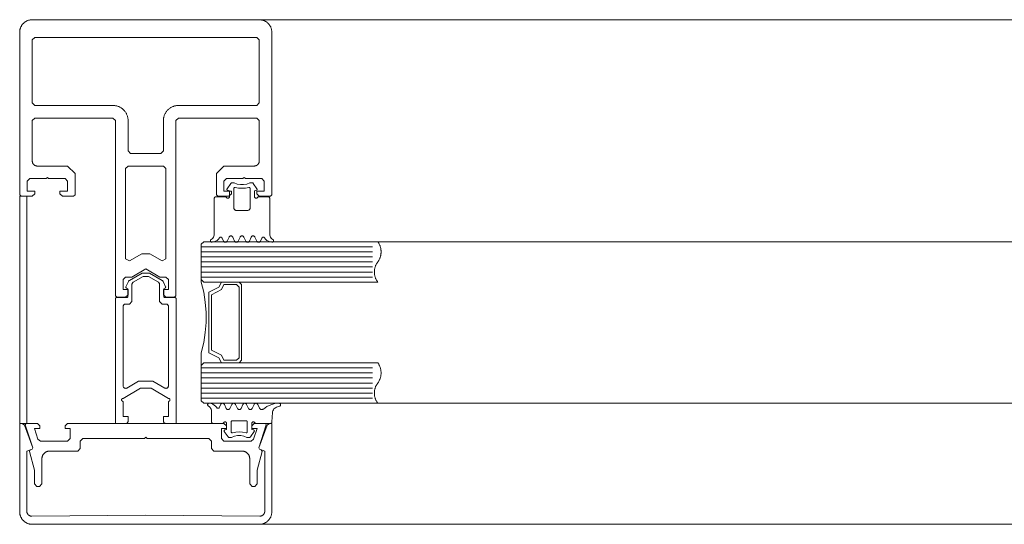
# Model space of a CAD drawing. Header units: millimetres. Extents: x -13532 to 2392, y -5241 to 5322.
# Tile 343 of 401: x -2452 to -2433, y -2001 to -1991. Entities that reach past the tile are written whole.
import ezdxf

# ---------------------------------------------------------------- set-up
doc = ezdxf.new("R2010")
doc.units = ezdxf.units.MM
doc.layers.get('0').update_dxf_attribs({"lineweight": 9, "true_color": 0x939393})
doc.layers.add('drzwi - AGP1', color=7, linetype='Continuous', lineweight=13, true_color=0x7f7f7f)
doc.layers.add('uwagi', color=7, linetype='Continuous', lineweight=50, true_color=0xf82f6b, plot=False)

# ---------------------------------------------------------------- blocks, each defined once
blk = doc.blocks.new('A$C6D25113C')
for p, q in [((1.686299, 6.757207), (1.611397, 6.650213)), ((2.20417, 6.650213), (2.129219, 6.757207)), ((1.513252, 5.673681), (1.541524, 5.613097)), ((1.614034, 5.613097), (1.651534, 5.693505)), ((1.724043, 5.693505), (1.761543, 5.613097)), ((1.834004, 5.613097), (1.871504, 5.693505)), ((1.944014, 5.693505), (1.981514, 5.613097)), ((2.054024, 5.613097), (2.091524, 5.693505)), ((2.164034, 5.693505), (2.201534, 5.613097)), ((2.274043, 5.613097), (2.302266, 5.673681)), ((1.098792, 5.500001), (4.498792, 5.500001)), ((1.098792, 5.400001), (4.498792, 5.400001)), ((1.098792, 5.300001), (4.498792, 5.300001)), ((1.098792, 5.200001), (4.498792, 5.200001)), ((1.098792, 5.100001), (4.498792, 5.100001)), ((1.098792, 5.000001), (4.498792, 5.000001)), ((1.098792, 4.900001), (4.498792, 4.900001)), ((0.599855, 4.470571), (0.599855, 1.995649)), ((1.098792, 3.100001), (4.498792, 3.100001)), ((1.098792, 3.000001), (4.498792, 3.000001)), ((1.098792, 2.900001), (4.498792, 2.900001)), ((1.098792, 2.800001), (4.498792, 2.800001)), ((1.098792, 2.700001), (4.498792, 2.700001)), ((1.098792, 2.600001), (4.498792, 2.600001)), ((1.098792, 2.500001), (4.498792, 2.500001)), ((1.458376, 2.31632), (1.486647, 2.376909)), ((1.559157, 2.376909), (1.596657, 2.296495)), ((1.669167, 2.296495), (1.706618, 2.376909)), ((1.779128, 2.376909), (1.816628, 2.296495)), ((1.889137, 2.296495), (1.926637, 2.376909)), ((1.999147, 2.376909), (2.036647, 2.296495)), ((2.109157, 2.296495), (2.146657, 2.376909)), ((2.512526, 2.212816), (2.502858, 2.028435)), ((2.506764, 2.233617), (2.506764, 2.233617)), ((2.653151, 2.341814), (2.591286, 2.319304)), ((1.697194, 2.04312), (1.697194, 2.04312)), ((2.101979, 1.995494), (2.101979, 1.995494)), ((2.506764, 2.138372), (2.506764, 2.138372)), ((-2.103187, 1.900243), (-2.103187, 1.900243)), ((1.554274, 1.852617), (1.554274, 1.852617)), ((1.631423, 1.732793), (1.55652, 1.839788)), ((2.149294, 1.839788), (2.074343, 1.732793)), ((2.101979, 1.900243), (2.101979, 1.900243))]:
    blk.add_line(p, q)
for points in [[(-0.400604, 4.9), (-0.277399, 4.9), (-0.000604, 5.059808), (0.276191, 4.9), (0.399396, 4.9), (0.449396, 4.85), (0.449396, 4.65), (0.349396, 4.65), (0.349396, 4.55), (0.399396, 4.5), (0.569396, 4.5), (0.599396, 4.53), (0.599396, 8.0002), (0.649396, 8.0502), (2.2, 8.0502), (2.25, 8.0002), (2.25, 7.2002), (2.249905, 7.195838), (2.249619, 7.191485), (2.249144, 7.187147), (2.248481, 7.182835), (2.24763, 7.178556), (2.246593, 7.174318), (2.245372, 7.17013), (2.243969, 7.165998), (2.242388, 7.161932), (2.240631, 7.157938), (2.238701, 7.154025), (2.236603, 7.1502), (2.234339, 7.14647), (2.231915, 7.142842), (2.229335, 7.139324), (2.226604, 7.135921), (2.223728, 7.132641), (2.220711, 7.129489), (2.217559, 7.126472), (2.214279, 7.123596), (2.210876, 7.120865), (2.207358, 7.118285), (2.20373, 7.115861), (2.2, 7.113598), (2.196175, 7.111499), (2.192262, 7.109569), (2.188268, 7.107812), (2.184202, 7.106231), (2.180071, 7.104828), (2.175882, 7.103608), (2.171644, 7.10257), (2.167365, 7.101719), (2.163053, 7.101056), (2.158716, 7.100581), (2.154362, 7.100295), (2.15, 7.1002), (1.55, 7.1002), (1.4, 6.9502), (1.4, 6.5302), (1.43, 6.5002), (1.65, 6.5002), (1.7, 6.5502), (1.7, 6.6002), (1.55, 6.6002), (1.55, 6.8002), (1.6, 6.8502), (1.925, 6.8502), (1.95, 6.8752), (1.975, 6.8502), (2.3, 6.8502), (2.35, 6.8002), (2.35, 6.6002), (2.2, 6.6002), (2.2, 6.5502), (2.25, 6.5002), (2.47, 6.5002), (2.5, 6.5302), (2.5, 9.75), (2.499762, 9.760905), (2.499049, 9.771789), (2.497861, 9.782632), (2.496202, 9.793412), (2.494074, 9.80411), (2.491481, 9.814705), (2.488429, 9.825177), (2.484923, 9.835505), (2.48097, 9.845671), (2.476577, 9.855655), (2.471753, 9.865437), (2.466506, 9.875), (2.460848, 9.884325), (2.454788, 9.893394), (2.448338, 9.90219), (2.441511, 9.910697), (2.434319, 9.918898), (2.426777, 9.926777), (2.418898, 9.934319), (2.410697, 9.941511), (2.40219, 9.948338), (2.393394, 9.954788), (2.384325, 9.960848), (2.375, 9.966506), (2.365437, 9.971753), (2.355655, 9.976577), (2.345671, 9.98097), (2.335505, 9.984923), (2.325176, 9.988429), (2.314705, 9.991482), (2.30411, 9.994074), (2.293412, 9.996202), (2.282632, 9.997861), (2.271789, 9.999049), (2.260905, 9.999762), (2.25, 10), (-2.25, 10), (-2.260905, 9.999762), (-2.271789, 9.999049), (-2.282632, 9.997861), (-2.293412, 9.996202), (-2.30411, 9.994074), (-2.314705, 9.991482), (-2.325176, 9.988429), (-2.335505, 9.984923), (-2.345671, 9.98097), (-2.355655, 9.976577), (-2.365437, 9.971753), (-2.375, 9.966506), (-2.384325, 9.960848), (-2.393394, 9.954788), (-2.40219, 9.948338), (-2.410697, 9.941511), (-2.418898, 9.934319), (-2.426777, 9.926777), (-2.434319, 9.918898), (-2.441511, 9.910697), (-2.448338, 9.90219), (-2.454788, 9.893394), (-2.460848, 9.884325), (-2.466506, 9.875), (-2.471753, 9.865437), (-2.476577, 9.855655), (-2.48097, 9.845671), (-2.484923, 9.835505), (-2.488429, 9.825177), (-2.491481, 9.814705), (-2.494074, 9.80411), (-2.496202, 9.793412), (-2.497861, 9.782632), (-2.499049, 9.771789), (-2.499762, 9.760905), (-2.5, 9.75), (-2.5, 6.5302), (-2.47, 6.5002), (-2.25, 6.5002), (-2.2, 6.5502), (-2.2, 6.6002), (-2.350604, 6.6002), (-2.350604, 6.8002), (-2.300604, 6.8502), (-1.975604, 6.8502), (-1.950604, 6.8752), (-1.925604, 6.8502), (-1.600604, 6.8502), (-1.550604, 6.8002), (-1.550604, 6.6002), (-1.700604, 6.6002), (-1.700604, 6.5502), (-1.650604, 6.5002), (-1.430604, 6.5002), (-1.400604, 6.5302), (-1.400604, 6.9502), (-1.550604, 7.1002), (-2.150604, 7.1002), (-2.154966, 7.100295), (-2.15932, 7.100581), (-2.163657, 7.101056), (-2.167969, 7.101719), (-2.172248, 7.10257), (-2.176486, 7.103608), (-2.180675, 7.104828), (-2.184806, 7.106231), (-2.188873, 7.107812), (-2.192866, 7.109569), (-2.196779, 7.111499), (-2.200604, 7.113598), (-2.204334, 7.115861), (-2.207962, 7.118285), (-2.211481, 7.120865), (-2.214883, 7.123596), (-2.218163, 7.126472), (-2.221315, 7.129489), (-2.224332, 7.132641), (-2.227209, 7.135921), (-2.22994, 7.139324), (-2.23252, 7.142842), (-2.234944, 7.14647), (-2.237207, 7.1502), (-2.239305, 7.154025), (-2.241235, 7.157938), (-2.242992, 7.161932), (-2.244574, 7.165998), (-2.245976, 7.17013), (-2.247197, 7.174318), (-2.248234, 7.178556), (-2.249085, 7.182835), (-2.249749, 7.187147), (-2.250224, 7.191485), (-2.250509, 7.195838), (-2.250604, 7.2002), (-2.250604, 8.0002), (-2.200604, 8.0502), (-0.650604, 8.0502), (-0.600604, 8.0002), (-0.600604, 4.53), (-0.570604, 4.5), (-0.400604, 4.5), (-0.350604, 4.55), (-0.350604, 4.65), (-0.450604, 4.65), (-0.450604, 4.85), (-0.400604, 4.9)], [(0.349396, 7.4002), (0.349396, 8.0002), (0.349681, 8.013286), (0.350537, 8.026347), (0.351962, 8.039358), (0.353953, 8.052295), (0.356507, 8.065132), (0.359618, 8.077846), (0.363281, 8.090412), (0.367488, 8.102806), (0.372232, 8.115005), (0.377503, 8.126986), (0.383292, 8.138725), (0.389588, 8.1502), (0.396378, 8.16139), (0.40365, 8.172273), (0.41139, 8.182829), (0.419582, 8.193036), (0.428212, 8.202877), (0.437264, 8.212332), (0.446719, 8.221383), (0.456559, 8.230013), (0.466767, 8.238206), (0.477323, 8.245946), (0.488206, 8.253218), (0.499396, 8.260008), (0.510871, 8.266303), (0.52261, 8.272092), (0.534591, 8.277364), (0.54679, 8.282108), (0.559184, 8.286315), (0.57175, 8.289978), (0.584464, 8.293089), (0.597301, 8.295642), (0.610238, 8.297634), (0.623249, 8.299059), (0.63631, 8.299915), (0.649396, 8.3002), (2.199396, 8.3002), (2.249396, 8.3502), (2.249396, 9.6), (2.199396, 9.65), (-2.200604, 9.65), (-2.250604, 9.6), (-2.250604, 8.3502), (-2.200604, 8.3002), (-0.650604, 8.3002), (-0.637519, 8.299915), (-0.624458, 8.299059), (-0.611447, 8.297634), (-0.59851, 8.295642), (-0.585673, 8.293089), (-0.572959, 8.289978), (-0.560393, 8.286315), (-0.547998, 8.282108), (-0.535799, 8.277364), (-0.523819, 8.272092), (-0.51208, 8.266303), (-0.500604, 8.260008), (-0.489415, 8.253218), (-0.478531, 8.245946), (-0.467976, 8.238206), (-0.457768, 8.230013), (-0.447927, 8.221383), (-0.438472, 8.212332), (-0.429421, 8.202877), (-0.420791, 8.193036), (-0.412598, 8.182829), (-0.404859, 8.172273), (-0.397587, 8.16139), (-0.390797, 8.1502), (-0.384501, 8.138725), (-0.378712, 8.126986), (-0.373441, 8.115005), (-0.368697, 8.102806), (-0.364489, 8.090412), (-0.360827, 8.077846), (-0.357716, 8.065132), (-0.355162, 8.052295), (-0.353171, 8.039358), (-0.351746, 8.026347), (-0.35089, 8.013286), (-0.350604, 8.0002), (-0.350604, 7.4002), (-0.300604, 7.3502), (0.299396, 7.3502), (0.349396, 7.4002)], [(-0.325604, 5.218579), (-0.080989, 5.359808), (0.07978, 5.359808), (0.324396, 5.218579), (0.399396, 5.26188), (0.399396, 7.0502), (0.349396, 7.1002), (-0.350604, 7.1002), (-0.400604, 7.0502), (-0.400604, 5.26188), (-0.325604, 5.218579)], [(-2.5, 6.5002), (-2.359611, 6.5002), (-2.359611, 2), (-2.5, 2)], [(1.148792, 4.800001), (4.598792, 4.800001), (4.591814, 4.80966), (4.585185, 4.819563), (4.578915, 4.829696), (4.573011, 4.840046), (4.567481, 4.850601), (4.562331, 4.861347), (4.557569, 4.87227), (4.5532, 4.883356), (4.549231, 4.894592), (4.545665, 4.905962), (4.542508, 4.917452), (4.539764, 4.929048), (4.537436, 4.940734), (4.535528, 4.952497), (4.53404, 4.96432), (4.532977, 4.976188), (4.532338, 4.988087), (4.532125, 5.000001), (4.532338, 5.011915), (4.532977, 5.023814), (4.53404, 5.035683), (4.535528, 5.047506), (4.537436, 5.059268), (4.539764, 5.070954), (4.542508, 5.08255), (4.545665, 5.09404), (4.549231, 5.10541), (4.5532, 5.116646), (4.557569, 5.127732), (4.562331, 5.138655), (4.567481, 5.149401), (4.573011, 5.159956), (4.578915, 5.170307), (4.585185, 5.18044), (4.591814, 5.190342), (4.598792, 5.200001), (4.60577, 5.20966), (4.612398, 5.219563), (4.618669, 5.229696), (4.624573, 5.240046), (4.630103, 5.250601), (4.635252, 5.261347), (4.640015, 5.27227), (4.644383, 5.283356), (4.648353, 5.294592), (4.651918, 5.305962), (4.655075, 5.317452), (4.657819, 5.329048), (4.660147, 5.340734), (4.662056, 5.352497), (4.663543, 5.36432), (4.664607, 5.376188), (4.665245, 5.388087), (4.665458, 5.400001), (4.665245, 5.411915), (4.664607, 5.423814), (4.663543, 5.435683), (4.662056, 5.447506), (4.660147, 5.459268), (4.657819, 5.470954), (4.655075, 5.48255), (4.651918, 5.49404), (4.648353, 5.50541), (4.644383, 5.516646), (4.640015, 5.527732), (4.635252, 5.538655), (4.630103, 5.549401), (4.624573, 5.559956), (4.618669, 5.570307), (4.612398, 5.58044), (4.60577, 5.590342), (4.598792, 5.600001), (1.148792, 5.600001), (1.098792, 5.550001), (1.098792, 4.850001), (1.148792, 4.800001)], [(-0.575084, 4.49564), (-0.375133, 4.49564), (-0.37185, 4.495938), (-0.368866, 4.496535), (-0.365881, 4.497729), (-0.363196, 4.49952), (-0.360808, 4.501609), (-0.358719, 4.503996), (-0.357227, 4.506682), (-0.356033, 4.509368), (-0.355138, 4.512651), (-0.355138, 4.515635), (-0.355138, 4.665748), (-0.384981, 4.68246), (-0.387667, 4.684549), (-0.390055, 4.686638), (-0.391845, 4.689324), (-0.393337, 4.692309), (-0.394531, 4.695591), (-0.39483, 4.698874), (-0.39483, 4.702157), (-0.394233, 4.70544), (-0.393039, 4.708424), (-0.345289, 4.811086), (-0.34141, 4.817651), (-0.336933, 4.82362), (-0.331263, 4.828992), (-0.324996, 4.83317), (-0.070729, 4.98), (0.070729, 4.98), (0.324996, 4.83317), (0.331263, 4.828992), (0.336933, 4.82362), (0.34141, 4.817651), (0.345289, 4.811086), (0.393039, 4.708424), (0.394233, 4.70544), (0.39483, 4.702157), (0.39483, 4.698874), (0.394531, 4.695591), (0.393337, 4.692309), (0.391845, 4.689324), (0.390055, 4.686638), (0.387667, 4.684549), (0.384981, 4.68246), (0.355138, 4.665748), (0.355138, 4.515635), (0.355138, 4.512651), (0.356033, 4.509368), (0.357227, 4.506682), (0.358719, 4.503996), (0.360808, 4.501609), (0.363196, 4.49952), (0.365881, 4.497729), (0.368866, 4.496535), (0.37185, 4.495938), (0.375133, 4.49564), (0.575084, 4.49564), (0.578964, 4.495341), (0.582844, 4.494446), (0.586425, 4.492954), (0.589708, 4.490865), (0.592692, 4.488179), (0.59508, 4.485195), (0.597169, 4.481912), (0.598661, 4.478331), (0.599556, 4.474451), (0.599855, 4.470571), (0.599855, 1.995649), (0.399903, 1.995649), (0.392144, 1.996246), (0.384683, 1.998037), (0.377222, 2.001021), (0.370656, 2.005199), (0.364688, 2.010272), (0.359614, 2.016241), (0.355436, 2.022807), (0.352452, 2.030268), (0.350661, 2.037728), (0.350064, 2.045786), (0.350064, 2.135615), (0.45004, 2.135615), (0.45004, 2.435841), (0.454815, 2.436139), (0.459292, 2.437333), (0.463768, 2.439124), (0.467648, 2.441511), (0.471229, 2.444794), (0.474213, 2.448375), (0.476601, 2.452255), (0.478391, 2.456731), (0.479585, 2.461208), (0.479884, 2.465983), (0.479585, 2.470459), (0.478391, 2.475234), (0.476601, 2.479412), (0.474213, 2.48359), (0.471229, 2.487172), (0.467648, 2.490156), (0.463768, 2.492544), (0.459292, 2.494334), (0.454815, 2.495528), (0.45004, 2.495826), (0.103855, 2.695778), (-0.103855, 2.695778), (-0.45004, 2.495826), (-0.454815, 2.495528), (-0.459292, 2.494334), (-0.463768, 2.492544), (-0.467648, 2.490156), (-0.471229, 2.487172), (-0.474213, 2.48359), (-0.476601, 2.479412), (-0.478391, 2.475234), (-0.479585, 2.470459), (-0.479884, 2.465983), (-0.479585, 2.461208), (-0.478391, 2.456731), (-0.476601, 2.452255), (-0.474213, 2.448375), (-0.471229, 2.444794), (-0.467648, 2.441511), (-0.463768, 2.439124), (-0.459292, 2.437333), (-0.454815, 2.436139), (-0.45004, 2.435841), (-0.45004, 2.135615), (-0.350064, 2.135615), (-0.350064, 2.045786), (-0.350661, 2.037728), (-0.352452, 2.030268), (-0.355436, 2.022807), (-0.359614, 2.016241), (-0.364688, 2.010272), (-0.370656, 2.005199), (-0.377222, 2.001021), (-0.384683, 1.998037), (-0.392144, 1.996246), (-0.399903, 1.995649), (-0.599855, 1.995649), (-0.599855, 4.470571), (-0.599556, 4.474451), (-0.598661, 4.478331), (-0.597169, 4.481912), (-0.59508, 4.485195), (-0.592692, 4.488179), (-0.589708, 4.490865), (-0.586425, 4.492954), (-0.582844, 4.494446), (-0.578964, 4.495341), (-0.575084, 4.49564)], [(-0.399903, 4.365522), (-0.324996, 4.365522), (-0.274859, 4.415659), (-0.274859, 4.752294), (-0.27456, 4.759755), (-0.27277, 4.767216), (-0.270084, 4.77408), (-0.266204, 4.780645), (-0.261728, 4.786316), (-0.256057, 4.791389), (-0.250089, 4.795567), (-0.051928, 4.909868), (0.051928, 4.909868), (0.250089, 4.795567), (0.256057, 4.791389), (0.261728, 4.786316), (0.266204, 4.780645), (0.270084, 4.77408), (0.27277, 4.767216), (0.27456, 4.759755), (0.274859, 4.752294), (0.274859, 4.415659), (0.324996, 4.365522), (0.399903, 4.365522), (0.407961, 4.364925), (0.415422, 4.363135), (0.422584, 4.36015), (0.429448, 4.355972), (0.435417, 4.350899), (0.44049, 4.34493), (0.444668, 4.338365), (0.447653, 4.331202), (0.449443, 4.323443), (0.45004, 4.315684), (0.45004, 2.744124), (0.449443, 2.736067), (0.447354, 2.728307), (0.44437, 2.720846), (0.439893, 2.713982), (0.434522, 2.708014), (0.428254, 2.70294), (0.42139, 2.699061), (0.413929, 2.696076), (0.40617, 2.694584), (0.398112, 2.694286), (0.390055, 2.695181), (0.382295, 2.69727), (0.375133, 2.700851), (0.141458, 2.835744), (-0.141458, 2.835744), (-0.375133, 2.700851), (-0.382295, 2.69727), (-0.390055, 2.695181), (-0.398112, 2.694286), (-0.40617, 2.694584), (-0.413929, 2.696076), (-0.42139, 2.699061), (-0.428254, 2.70294), (-0.434522, 2.708014), (-0.439893, 2.713982), (-0.44437, 2.720846), (-0.447354, 2.728307), (-0.449443, 2.736067), (-0.45004, 2.744124), (-0.45004, 4.315684), (-0.449443, 4.323443), (-0.447653, 4.331202), (-0.444668, 4.338365), (-0.44049, 4.34493), (-0.435417, 4.350899), (-0.429448, 4.355972), (-0.422584, 4.36015), (-0.415422, 4.363135), (-0.407961, 4.364925), (-0.399903, 4.365522)], [(1.850792, 3.200001), (1.900792, 3.250001), (1.900792, 4.750001), (1.850792, 4.800001), (1.500792, 4.800001), (1.450792, 4.700001), (1.250792, 4.600001), (1.250792, 3.400001), (1.450792, 3.300001), (1.500792, 3.200001), (1.850792, 3.200001)], [(1.800792, 3.250001), (1.850792, 3.300001), (1.850792, 4.700001), (1.800792, 4.750001), (1.550792, 4.750001), (1.500792, 4.650001), (1.300792, 4.550001), (1.300792, 3.450001), (1.500792, 3.350001), (1.550792, 3.250001), (1.800792, 3.250001)], [(1.148792, 2.400001), (4.598792, 2.400001), (4.591814, 2.40966), (4.585185, 2.419563), (4.578915, 2.429696), (4.573011, 2.440046), (4.567481, 2.450601), (4.562331, 2.461347), (4.557569, 2.47227), (4.5532, 2.483356), (4.549231, 2.494592), (4.545665, 2.505962), (4.542508, 2.517452), (4.539764, 2.529048), (4.537436, 2.540734), (4.535528, 2.552497), (4.53404, 2.56432), (4.532977, 2.576188), (4.532338, 2.588087), (4.532125, 2.600001), (4.532338, 2.611915), (4.532977, 2.623814), (4.53404, 2.635683), (4.535528, 2.647506), (4.537436, 2.659268), (4.539764, 2.670954), (4.542508, 2.68255), (4.545665, 2.69404), (4.549231, 2.70541), (4.5532, 2.716646), (4.557569, 2.727732), (4.562331, 2.738655), (4.567481, 2.749401), (4.573011, 2.759956), (4.578915, 2.770307), (4.585185, 2.78044), (4.591814, 2.790342), (4.598792, 2.800001), (4.60577, 2.80966), (4.612398, 2.819563), (4.618669, 2.829696), (4.624573, 2.840046), (4.630103, 2.850601), (4.635252, 2.861347), (4.640015, 2.87227), (4.644383, 2.883356), (4.648353, 2.894592), (4.651918, 2.905962), (4.655075, 2.917452), (4.657819, 2.929048), (4.660147, 2.940734), (4.662056, 2.952497), (4.663543, 2.96432), (4.664607, 2.976188), (4.665245, 2.988087), (4.665458, 3.000001), (4.665245, 3.011915), (4.664607, 3.023814), (4.663543, 3.035683), (4.662056, 3.047506), (4.660147, 3.059268), (4.657819, 3.070954), (4.655075, 3.08255), (4.651918, 3.09404), (4.648353, 3.10541), (4.644383, 3.116646), (4.640015, 3.127732), (4.635252, 3.138655), (4.630103, 3.149401), (4.624573, 3.159956), (4.618669, 3.170307), (4.612398, 3.18044), (4.60577, 3.190342), (4.598792, 3.200001), (1.148792, 3.200001), (1.098792, 3.150001), (1.098792, 2.450001), (1.148792, 2.400001)], [(-2.25316, 1.491206), (-2.359611, 1.452461), (-2.359611, 0.260951), (-2.359515, 0.256563), (-2.359226, 0.252183), (-2.358745, 0.247821), (-2.358074, 0.243483), (-2.357212, 0.239179), (-2.356163, 0.234917), (-2.354927, 0.230705), (-2.353508, 0.226552), (-2.351908, 0.222464), (-2.35013, 0.218451), (-2.348178, 0.21452), (-2.346055, 0.210678), (-2.343766, 0.206933), (-2.341314, 0.203292), (-2.338705, 0.199763), (-2.335944, 0.196351), (-2.333036, 0.193063), (-2.329986, 0.189907), (-2.3268, 0.186887), (-2.323486, 0.18401), (-2.320048, 0.181281), (-2.316493, 0.178705), (-2.312829, 0.176289), (-2.309063, 0.174035), (-2.305201, 0.171948), (-2.301252, 0.170034), (-2.297222, 0.168294), (-2.293119, 0.166733), (-2.288953, 0.165353), (-2.284729, 0.164158), (-2.280458, 0.163149), (-2.276146, 0.162328), (-2.271802, 0.161697), (-2.267435, 0.161258), (-2.263052, 0.161011), (-2.258663, 0.160956), (0, 0.182364), (2.258663, 0.160956), (2.263052, 0.161011), (2.267435, 0.161258), (2.271802, 0.161697), (2.276146, 0.162328), (2.280457, 0.163149), (2.284729, 0.164158), (2.288953, 0.165353), (2.293119, 0.166733), (2.297222, 0.168294), (2.301251, 0.170034), (2.305201, 0.171948), (2.309063, 0.174035), (2.312829, 0.176289), (2.316493, 0.178705), (2.320048, 0.181281), (2.323486, 0.18401), (2.3268, 0.186887), (2.329986, 0.189907), (2.333036, 0.193063), (2.335944, 0.196351), (2.338705, 0.199763), (2.341314, 0.203292), (2.343766, 0.206933), (2.346055, 0.210678), (2.348178, 0.21452), (2.35013, 0.218451), (2.351908, 0.222464), (2.353508, 0.226552), (2.354927, 0.230705), (2.356163, 0.234917), (2.357212, 0.239179), (2.358073, 0.243483), (2.358745, 0.247821), (2.359226, 0.252183), (2.359515, 0.256563), (2.359611, 0.260952), (2.359611, 1.452461), (2.25316, 1.491206), (2.241206, 1.516841), (2.405088, 1.967101), (2.452072, 2), (2.5, 2), (2.5, 0.25), (2.499762, 0.239095), (2.499049, 0.228211), (2.497861, 0.217369), (2.496202, 0.206588), (2.494074, 0.19589), (2.491481, 0.185295), (2.488429, 0.174824), (2.484923, 0.164495), (2.48097, 0.154329), (2.476577, 0.144346), (2.471753, 0.134563), (2.466506, 0.125), (2.460848, 0.115675), (2.454788, 0.106606), (2.448338, 0.09781), (2.441511, 0.089303), (2.434319, 0.081103), (2.426777, 0.073223), (2.418898, 0.065681), (2.410697, 0.058489), (2.40219, 0.051662), (2.393394, 0.045212), (2.384325, 0.039152), (2.375, 0.033494), (2.365437, 0.028247), (2.355655, 0.023423), (2.345671, 0.01903), (2.335505, 0.015077), (2.325176, 0.011571), (2.314705, 0.008519), (2.30411, 0.005926), (2.293412, 0.003798), (2.282632, 0.002139), (2.271789, 0.000951), (2.260905, 0.000238), (2.25, 0), (-2.25, 0), (-2.260905, 0.000238), (-2.271789, 0.000951), (-2.282632, 0.002139), (-2.293412, 0.003798), (-2.30411, 0.005926), (-2.314705, 0.008519), (-2.325176, 0.011571), (-2.335505, 0.015077), (-2.345671, 0.01903), (-2.355655, 0.023423), (-2.365437, 0.028247), (-2.375, 0.033494), (-2.384325, 0.039152), (-2.393394, 0.045212), (-2.40219, 0.051662), (-2.410697, 0.058489), (-2.418898, 0.065681), (-2.426777, 0.073223), (-2.434319, 0.081103), (-2.441511, 0.089303), (-2.448338, 0.09781), (-2.454788, 0.106606), (-2.460848, 0.115675), (-2.466506, 0.125), (-2.471753, 0.134563), (-2.476577, 0.144346), (-2.48097, 0.154329), (-2.484923, 0.164495), (-2.488429, 0.174824), (-2.491481, 0.185295), (-2.494074, 0.19589), (-2.496202, 0.206588), (-2.497861, 0.217369), (-2.499049, 0.228211), (-2.499762, 0.239095), (-2.5, 0.25), (-2.5, 2), (-2.452072, 2), (-2.405088, 1.967101), (-2.241206, 1.51684), (-2.25316, 1.491206)], [(-2.308007, 1.441798), (-2.209029, 1.072408), (-2.209029, 0.8), (-2.159029, 0.75), (-2.109029, 0.75), (-2.059029, 0.8), (-2.059029, 1.3), (-2.058886, 1.306543), (-2.058458, 1.313073), (-2.057746, 1.319579), (-2.05675, 1.326047), (-2.055474, 1.332466), (-2.053918, 1.338823), (-2.052087, 1.345106), (-2.049983, 1.351303), (-2.047611, 1.357403), (-2.044975, 1.363393), (-2.042081, 1.369262), (-2.038933, 1.375), (-2.035538, 1.380595), (-2.031902, 1.386037), (-2.028032, 1.391314), (-2.023936, 1.396418), (-2.019621, 1.401339), (-2.015095, 1.406066), (-2.010368, 1.410592), (-2.005447, 1.414907), (-2.000343, 1.419003), (-1.995066, 1.422873), (-1.989624, 1.426509), (-1.984029, 1.429904), (-1.978291, 1.433052), (-1.972422, 1.435946), (-1.966432, 1.438582), (-1.960332, 1.440954), (-1.954135, 1.443058), (-1.947852, 1.444889), (-1.941495, 1.446445), (-1.935076, 1.447721), (-1.928608, 1.448717), (-1.922102, 1.449429), (-1.915572, 1.449857), (-1.909029, 1.45), (-1.349029, 1.45), (-1.299029, 1.5), (-1.299029, 1.65), (-1.249029, 1.7), (-0.024029, 1.7), (0.000971, 1.725), (0.025971, 1.7), (1.250971, 1.7), (1.300971, 1.65), (1.300971, 1.5), (1.350971, 1.45), (1.910971, 1.45), (1.917514, 1.449857), (1.924044, 1.449429), (1.93055, 1.448717), (1.937018, 1.447721), (1.943437, 1.446445), (1.949794, 1.444889), (1.956077, 1.443058), (1.962274, 1.440954), (1.968373, 1.438582), (1.974364, 1.435946), (1.980233, 1.433052), (1.985971, 1.429904), (1.991566, 1.426509), (1.997007, 1.422873), (2.002285, 1.419003), (2.007389, 1.414907), (2.012309, 1.410592), (2.017037, 1.406066), (2.021563, 1.401339), (2.025878, 1.396418), (2.029974, 1.391314), (2.033844, 1.386037), (2.03748, 1.380595), (2.040875, 1.375), (2.044023, 1.369262), (2.046917, 1.363393), (2.049553, 1.357403), (2.051925, 1.351303), (2.054028, 1.345106), (2.05586, 1.338823), (2.057415, 1.332466), (2.058692, 1.326047), (2.059688, 1.319579), (2.0604, 1.313073), (2.060828, 1.306543), (2.060971, 1.3), (2.060971, 0.8), (2.110971, 0.75), (2.160971, 0.75), (2.210971, 0.8), (2.210971, 1.072408), (2.309949, 1.441798), (2.291197, 1.477766), (2.254153, 1.491198), (2.241942, 1.516156), (2.39, 1.973844), (2.370971, 2), (2.150971, 2), (2.100971, 1.95), (2.100971, 1.900499), (2.20862, 1.900499), (2.138782, 1.684611), (2.091209, 1.65), (1.550971, 1.65), (1.500971, 1.7), (1.500971, 1.900499), (1.600971, 1.900499), (1.600971, 1.95), (1.550971, 2), (-1.549029, 2), (-1.599029, 1.95), (-1.599029, 1.900499), (-1.499029, 1.900499), (-1.499029, 1.7), (-1.549029, 1.65), (-2.089268, 1.65), (-2.13684, 1.684611), (-2.206678, 1.900499), (-2.099029, 1.900499), (-2.099029, 1.95), (-2.149029, 2), (-2.369029, 2), (-2.388058, 1.973844), (-2.24, 1.516156), (-2.252212, 1.491198), (-2.289255, 1.477766), (-2.308007, 1.441798)]]:
    blk.add_lwpolyline(points, close=True)
for points in [[(1.611399, 6.650215), (1.609657, 6.647197), (1.608466, 6.643923), (1.60786, 6.640492), (1.607859, 6.637008), (1.608462, 6.633577), (1.609652, 6.630302), (1.611391, 6.627283), (1.613628, 6.624613), (1.616295, 6.622371), (1.619309, 6.620626), (1.622581, 6.61943)], [(1.754019, 6.766745), (1.750794, 6.768152), (1.747426, 6.769172), (1.743962, 6.769791), (1.74045, 6.77), (1.71086, 6.77), (1.705138, 6.769445), (1.699628, 6.767809), (1.69453, 6.765153), (1.690033, 6.761573), (1.686301, 6.757202)], [(1.772772, 6.676828), (1.769178, 6.677415), (1.765537, 6.67734), (1.761971, 6.676605), (1.758596, 6.675236), (1.755526, 6.673277), (1.752862, 6.670794), (1.750692, 6.667869), (1.749089, 6.664598), (1.748105, 6.661091), (1.747774, 6.657463), (1.747774, 6.27), (1.748533, 6.261318), (1.750789, 6.252899), (1.754472, 6.245), (1.759472, 6.237861), (1.765634, 6.231698), (1.772774, 6.226699), (1.780673, 6.223015), (1.789091, 6.22076), (1.797774, 6.22), (2.017793, 6.22), (2.026476, 6.22076), (2.034894, 6.223015), (2.042793, 6.226699), (2.049933, 6.231698), (2.056095, 6.237861), (2.061095, 6.245), (2.064778, 6.252899), (2.067034, 6.261318), (2.067793, 6.27), (2.067793, 6.657463), (2.067462, 6.661089), (2.066478, 6.664594), (2.064875, 6.667862), (2.062705, 6.670787), (2.060041, 6.67327), (2.05697, 6.675229), (2.053595, 6.6766), (2.050027, 6.677338), (2.046384, 6.677416), (2.042788, 6.676834)], [(1.754026, 6.766753), (1.813314, 6.743386), (1.875921, 6.731494), (1.939646, 6.731494), (2.002253, 6.743386), (2.061541, 6.766753)], [(1.772777, 6.676829), (1.839738, 6.663984), (1.907784, 6.659679), (1.975829, 6.663984), (2.042791, 6.676829)], [(2.12925, 6.757225), (2.126191, 6.760918), (2.122583, 6.764077), (2.118518, 6.766621), (2.114099, 6.768485), (2.109439, 6.769621), (2.104659, 6.77), (2.075117, 6.77), (2.071603, 6.769796), (2.068137, 6.769183), (2.064766, 6.768167), (2.061538, 6.766764)], [(2.19294, 6.619418), (2.196219, 6.620607), (2.199241, 6.622349), (2.201914, 6.624588), (2.204158, 6.627259), (2.205904, 6.630279), (2.207099, 6.633556), (2.207707, 6.636991), (2.207708, 6.640479), (2.207104, 6.643915), (2.205912, 6.647193), (2.204168, 6.650215)], [(1.296942, 5.646098), (1.314298, 5.65806), (1.329293, 5.672875), (1.341464, 5.690084), (1.350436, 5.709158), (1.355933, 5.729508), (1.357784, 5.750505), (1.357784, 6.460003), (1.358239, 6.465209), (1.359592, 6.470258), (1.3618, 6.474995), (1.364797, 6.479277), (1.368492, 6.482974), (1.372773, 6.485974), (1.377509, 6.488186), (1.382557, 6.489542), (1.387764, 6.490001), (1.575801, 6.490001), (1.581013, 6.489549), (1.586068, 6.488199), (1.590811, 6.485991), (1.595099, 6.482993), (1.598801, 6.479296), (1.601804, 6.475012)], [(1.60179, 6.475009), (1.604789, 6.470724), (1.608487, 6.467025), (1.612771, 6.464025), (1.617511, 6.461814), (1.622563, 6.460459), (1.627774, 6.460003), (1.632985, 6.460458), (1.638037, 6.46181), (1.642778, 6.46402), (1.647063, 6.467019), (1.650762, 6.470717), (1.653763, 6.475001), (1.655974, 6.47974), (1.657328, 6.484792), (1.657784, 6.490001), (1.657784, 6.610003), (1.622578, 6.619426)], [(2.213765, 6.474988), (2.210764, 6.470707), (2.207064, 6.467012), (2.202779, 6.464015), (2.198039, 6.461808), (2.192988, 6.460456), (2.187779, 6.460003), (2.182569, 6.46046), (2.177519, 6.461814), (2.17278, 6.464025), (2.168497, 6.467024), (2.1648, 6.470722), (2.161802, 6.475005), (2.159592, 6.479743), (2.158239, 6.484793), (2.157784, 6.490001), (2.157784, 6.610003), (2.19294, 6.619426)], [(2.518625, 5.646098), (2.501269, 5.65806), (2.486274, 5.672875), (2.474103, 5.690084), (2.465131, 5.709158), (2.459634, 5.729508), (2.457784, 5.750505), (2.457784, 6.460003), (2.457327, 6.465215), (2.455971, 6.470268), (2.453759, 6.475009), (2.450756, 6.479294), (2.447054, 6.482992), (2.442766, 6.48599), (2.438022, 6.488199), (2.432967, 6.489549), (2.427754, 6.490001), (2.239717, 6.490001), (2.234509, 6.489542), (2.229461, 6.488185), (2.224724, 6.485973), (2.220443, 6.482972), (2.216748, 6.479274), (2.213751, 6.474991)], [(1.314668, 5.590144), (1.349278, 5.596665), (1.382207, 5.609155), (1.412435, 5.627228), (1.439024, 5.650322), (1.46115, 5.677723)], [(1.513271, 5.673687), (1.510626, 5.678255), (1.507222, 5.68229), (1.503162, 5.685666), (1.498574, 5.688278), (1.493599, 5.690045), (1.488391, 5.690913), (1.483112, 5.690855), (1.477924, 5.689873), (1.472989, 5.687997), (1.468459, 5.685285), (1.464475, 5.681821), (1.46116, 5.677713)], [(1.724013, 5.693494), (1.720529, 5.699534), (1.71605, 5.704877), (1.710711, 5.70936), (1.704675, 5.712848), (1.698125, 5.715235), (1.69126, 5.716447), (1.684289, 5.716449), (1.677423, 5.71524), (1.670872, 5.712857), (1.664834, 5.709372), (1.659493, 5.704891), (1.655011, 5.699551), (1.651524, 5.693513)], [(1.944023, 5.693513), (1.940537, 5.699551), (1.936055, 5.704891), (1.930713, 5.709372), (1.924675, 5.712857), (1.918124, 5.71524), (1.911259, 5.716449), (1.904288, 5.716447), (1.897423, 5.715235), (1.890873, 5.712848), (1.884837, 5.70936), (1.879498, 5.704877), (1.875019, 5.699534), (1.871535, 5.693494)], [(2.164045, 5.693504), (2.160558, 5.699542), (2.156074, 5.704884), (2.150731, 5.709366), (2.14469, 5.712852), (2.138136, 5.715237), (2.131266, 5.716448), (2.124291, 5.716448), (2.117422, 5.715237), (2.110867, 5.712852), (2.104826, 5.709366), (2.099483, 5.704884), (2.095, 5.699542), (2.091512, 5.693504)], [(2.354355, 5.677724), (2.351041, 5.681831), (2.347058, 5.685293), (2.342531, 5.688002), (2.3376, 5.689876), (2.332416, 5.690856), (2.327141, 5.690912), (2.321938, 5.690042), (2.316968, 5.688273), (2.312385, 5.685659), (2.30833, 5.682282), (2.30493, 5.678247), (2.30229, 5.673677)], [(2.354368, 5.677723), (2.376501, 5.650315), (2.403099, 5.627216), (2.433337, 5.609142), (2.466278, 5.596654), (2.500899, 5.590139)], [(1.296936, 5.646108), (1.292723, 5.643225), (1.28906, 5.639671), (1.286053, 5.635547), (1.283789, 5.630974), (1.282332, 5.626082), (1.281726, 5.621015), (1.281988, 5.615918), (1.28311, 5.61094), (1.28506, 5.606224), (1.287782, 5.601906), (1.291196, 5.598112), (1.295203, 5.594951), (1.299689, 5.592516), (1.304523, 5.590876), (1.309564, 5.590078), (1.314668, 5.590147)], [(1.541512, 5.613098), (1.545, 5.607059), (1.549483, 5.601718), (1.554826, 5.597236), (1.560867, 5.593749), (1.567422, 5.591364), (1.574291, 5.590154), (1.581266, 5.590154), (1.588136, 5.591364), (1.59469, 5.593749), (1.600731, 5.597236), (1.606074, 5.601718), (1.610558, 5.607059), (1.614045, 5.613098)], [(1.761534, 5.613089), (1.76502, 5.607052), (1.7695, 5.601713), (1.77484, 5.597233), (1.780876, 5.593748), (1.787425, 5.591364), (1.794289, 5.590153), (1.801258, 5.590153), (1.808122, 5.591364), (1.814671, 5.593748), (1.820708, 5.597233), (1.826047, 5.601713), (1.830528, 5.607052), (1.834014, 5.613089)], [(1.981502, 5.613098), (1.98499, 5.607059), (1.989473, 5.601718), (1.994817, 5.597236), (2.000857, 5.593749), (2.007412, 5.591364), (2.014281, 5.590154), (2.021257, 5.590154), (2.028126, 5.591364), (2.03468, 5.593749), (2.040721, 5.597236), (2.046064, 5.601718), (2.050548, 5.607059), (2.054035, 5.613098)], [(2.201524, 5.613089), (2.205011, 5.607051), (2.209493, 5.601711), (2.214834, 5.59723), (2.220872, 5.593745), (2.227423, 5.591362), (2.234289, 5.590153), (2.24126, 5.590154), (2.248125, 5.591367), (2.254675, 5.593754), (2.260711, 5.597242), (2.26605, 5.601725), (2.270529, 5.607068), (2.274013, 5.613107)], [(2.500898, 5.590142), (2.505997, 5.590082), (2.511032, 5.590885), (2.515858, 5.592529), (2.520336, 5.594966), (2.524337, 5.598126), (2.527745, 5.601917), (2.530462, 5.606231), (2.532409, 5.610943), (2.53353, 5.615916), (2.533792, 5.621007), (2.533189, 5.626069), (2.531737, 5.630955), (2.529478, 5.635526), (2.526478, 5.639648), (2.522823, 5.643202), (2.51862, 5.646087)], [(1.100792, 3.152001), (1.100792, 3.400001), (1.150792, 3.600001), (1.180792, 3.800001), (1.200792, 4.000001), (1.200792, 4.200001), (1.180792, 4.400001), (1.150792, 4.600001), (1.100792, 4.800001), (1.100792, 4.848001)], [(1.150792, 4.800001), (1.500792, 4.800001), (1.450792, 4.700001), (1.250792, 4.600001), (1.250792, 3.400001), (1.450792, 3.300001), (1.500792, 3.200001), (1.150792, 3.200001)], [(1.259792, 2.399859), (1.254688, 2.399928), (1.249646, 2.399131), (1.244813, 2.39749), (1.240327, 2.395054), (1.236319, 2.391893), (1.232905, 2.388099), (1.230184, 2.383781), (1.228234, 2.379064), (1.227112, 2.374085), (1.22685, 2.368987), (1.227456, 2.363919), (1.228913, 2.359028), (1.231177, 2.354453), (1.234185, 2.350329), (1.237848, 2.346775), (1.24206, 2.343892)], [(1.546926, 2.01499), (1.543923, 2.010707), (1.540221, 2.007011), (1.535934, 2.004014), (1.531191, 2.001807), (1.526137, 2.000457), (1.520925, 2.000005), (1.332887, 2.000005), (1.327681, 2.000461), (1.322634, 2.001814), (1.317897, 2.004024), (1.313616, 2.007023), (1.309921, 2.010721), (1.306924, 2.015004), (1.304715, 2.019744), (1.303362, 2.024795), (1.302907, 2.030004), (1.302907, 2.239501), (1.301056, 2.260494), (1.295559, 2.280839), (1.286588, 2.299909), (1.274418, 2.317116), (1.259426, 2.331929), (1.242072, 2.343891)], [(1.406274, 2.312277), (1.384148, 2.339678), (1.357559, 2.362773), (1.327331, 2.380845), (1.294401, 2.393336), (1.259792, 2.399856)], [(1.559125, 2.3769), (1.555641, 2.382939), (1.551162, 2.388282), (1.545823, 2.392765), (1.539787, 2.396253), (1.533238, 2.398639), (1.526373, 2.399852), (1.519403, 2.399854), (1.512538, 2.398645), (1.505987, 2.396262), (1.499949, 2.392777), (1.494608, 2.388296), (1.490126, 2.382956), (1.486639, 2.376918)], [(1.779136, 2.376918), (1.775649, 2.382956), (1.771167, 2.388296), (1.765826, 2.392777), (1.759788, 2.396262), (1.753237, 2.398645), (1.746372, 2.399854), (1.739402, 2.399852), (1.732537, 2.398639), (1.725988, 2.396253), (1.719952, 2.392765), (1.714613, 2.388282), (1.710134, 2.382939), (1.70665, 2.3769)], [(1.999158, 2.376909), (1.99567, 2.382948), (1.991187, 2.388289), (1.985844, 2.392771), (1.979803, 2.396257), (1.973249, 2.398642), (1.96638, 2.399853), (1.959405, 2.399853), (1.952536, 2.398642), (1.945982, 2.396257), (1.939941, 2.392771), (1.934598, 2.388289), (1.930115, 2.382948), (1.926627, 2.376909)], [(2.219135, 2.3769), (2.215651, 2.382939), (2.211172, 2.388282), (2.205833, 2.392765), (2.199797, 2.396253), (2.193248, 2.398639), (2.186383, 2.399852), (2.179412, 2.399854), (2.172547, 2.398645), (2.165996, 2.396262), (2.159959, 2.392777), (2.154618, 2.388296), (2.150136, 2.382956), (2.146649, 2.376918)], [(2.219167, 2.376909), (2.253932, 2.302269), (2.258526, 2.294389), (2.264476, 2.287474), (2.271582, 2.281755), (2.27961, 2.277423), (2.288291, 2.274621), (2.297336, 2.273442), (2.306445, 2.273927), (2.315314, 2.276059), (2.323649, 2.279766), (2.331171, 2.284926)], [(2.642409, 2.399997), (2.558376, 2.391525), (2.476968, 2.36903), (2.400508, 2.333153), (2.331177, 2.284919)], [(2.653151, 2.341817), (2.657914, 2.344043), (2.662216, 2.347067), (2.665923, 2.350796), (2.668922, 2.355114), (2.671121, 2.359889), (2.672453, 2.364975), (2.672877, 2.370216), (2.672379, 2.37545), (2.670975, 2.380516), (2.668708, 2.38526), (2.665648, 2.389535), (2.661888, 2.393211), (2.657545, 2.396173), (2.652751, 2.398333), (2.647653, 2.399622), (2.642409, 2.400001)], [(1.406285, 2.312287), (1.4096, 2.308178), (1.413584, 2.304715), (1.418114, 2.302003), (1.423048, 2.300127), (1.428236, 2.299145), (1.433515, 2.299087), (1.438722, 2.299955), (1.443697, 2.301723), (1.448285, 2.304334), (1.452344, 2.30771), (1.455748, 2.311744), (1.458393, 2.316313)], [(1.59665, 2.296488), (1.600137, 2.290452), (1.604619, 2.285112), (1.60996, 2.280633), (1.615997, 2.277149), (1.622548, 2.274766), (1.629413, 2.273557), (1.636383, 2.273559), (1.643247, 2.274771), (1.649796, 2.277157), (1.655832, 2.280645), (1.66117, 2.285127), (1.66565, 2.290469), (1.669134, 2.296507)], [(1.816618, 2.296498), (1.820106, 2.29046), (1.82459, 2.28512), (1.829933, 2.280639), (1.835973, 2.277153), (1.842527, 2.274769), (1.849395, 2.273558), (1.85637, 2.273558), (1.863238, 2.274769), (1.869792, 2.277153), (1.875833, 2.280639), (1.881176, 2.28512), (1.885659, 2.29046), (1.889147, 2.296498)], [(2.03664, 2.296488), (2.040127, 2.290452), (2.044609, 2.285112), (2.04995, 2.280633), (2.055988, 2.277149), (2.062538, 2.274766), (2.069403, 2.273557), (2.076373, 2.273559), (2.083237, 2.274771), (2.089786, 2.277157), (2.095822, 2.280645), (2.101161, 2.285127), (2.10564, 2.290469), (2.109124, 2.296507)], [(2.591283, 2.319293), (2.573105, 2.310898), (2.556576, 2.299597), (2.542156, 2.285706), (2.530247, 2.269612), (2.52118, 2.251761), (2.515207, 2.232653), (2.512495, 2.212817)], [(1.567702, 1.87058), (1.602907, 1.880004), (1.602907, 2.000005), (1.602451, 2.005215), (1.601096, 2.010267), (1.598885, 2.015007), (1.595884, 2.019291), (1.592185, 2.022988), (1.587899, 2.025987), (1.583158, 2.028197), (1.578105, 2.029549), (1.572895, 2.030004), (1.567684, 2.029547), (1.562632, 2.028191), (1.557892, 2.02598), (1.553608, 2.022978), (1.549911, 2.019279), (1.546912, 2.014994)], [(1.987869, 1.813178), (1.991463, 1.812591), (1.995103, 1.812666), (1.99867, 1.8134), (2.002044, 1.814769), (2.005114, 1.816727), (2.007778, 1.81921), (2.009948, 1.822134), (2.011552, 1.825404), (2.012536, 1.82891), (2.012868, 1.832537), (2.012868, 2.030004), (2.012565, 2.033474), (2.011664, 2.036839), (2.010193, 2.039997), (2.008197, 2.042852), (2.005736, 2.045317), (2.002884, 2.047317), (1.999729, 2.048792), (1.996366, 2.049697), (1.992897, 2.050005), (1.712868, 2.050005), (1.709399, 2.049697), (1.706036, 2.048792), (1.702881, 2.047317), (1.700029, 2.045317), (1.697568, 2.042852), (1.695572, 2.039997), (1.694101, 2.036839), (1.693201, 2.033474), (1.692897, 2.030004), (1.692897, 1.832537), (1.693229, 1.82891), (1.694214, 1.825404), (1.695817, 1.822134), (1.697987, 1.81921), (1.700651, 1.816727), (1.703721, 1.814769), (1.707095, 1.8134), (1.710662, 1.812666), (1.714302, 1.812591), (1.717896, 1.813178)], [(2.158851, 2.015004), (2.155853, 2.019288), (2.152158, 2.022985), (2.147877, 2.025985), (2.143141, 2.028195), (2.138094, 2.029548), (2.132888, 2.030004), (2.127682, 2.029548), (2.122634, 2.028195), (2.117898, 2.025985), (2.113618, 2.022986), (2.109922, 2.019288), (2.106925, 2.015005), (2.104716, 2.010265), (2.103363, 2.005214), (2.102907, 2.000005), (2.102907, 1.880004), (2.138063, 1.87058)], [(2.158876, 2.015011), (2.161873, 2.010729), (2.165568, 2.007032), (2.169849, 2.004032), (2.174585, 2.001821), (2.179633, 2.000465), (2.184841, 2.000005), (2.472878, 2.000005), (2.477919, 2.000427), (2.482818, 2.00169), (2.487435, 2.003759), (2.491639, 2.006573), (2.49531, 2.010053), (2.498344, 2.014101), (2.500655, 2.0186), (2.502176, 2.023424), (2.502866, 2.028435)], [(1.567705, 1.87057), (1.564433, 1.869375), (1.561418, 1.86763), (1.558752, 1.865388), (1.556515, 1.862718), (1.554775, 1.859699), (1.553586, 1.856425), (1.552982, 1.852994), (1.552984, 1.84951), (1.55359, 1.846079), (1.554782, 1.842805), (1.556523, 1.839788)], [(2.006669, 1.723238), (1.947379, 1.746608), (1.884769, 1.758504), (1.821039, 1.758508), (1.758428, 1.74662), (1.699135, 1.723258)], [(1.987872, 1.813178), (1.920919, 1.826018), (1.852883, 1.830321), (1.784846, 1.826018), (1.717893, 1.813178)], [(2.149294, 1.8398), (2.151036, 1.842819), (2.152228, 1.846094), (2.152832, 1.849526), (2.15283, 1.853011), (2.152223, 1.856443), (2.151029, 1.859717), (2.149283, 1.862734), (2.14704, 1.865403), (2.144367, 1.867643), (2.141346, 1.869385), (2.138068, 1.870576)], [(1.631426, 1.732797), (1.635158, 1.728426), (1.639655, 1.724847), (1.644752, 1.722191), (1.650262, 1.720555), (1.655983, 1.72), (1.685573, 1.72), (1.689086, 1.720209), (1.69255, 1.720828), (1.695918, 1.721849), (1.699144, 1.723257)], [(2.00666, 1.723237), (2.009889, 1.721833), (2.01326, 1.720818), (2.016726, 1.720204), (2.020241, 1.72), (2.049782, 1.72), (2.055501, 1.720551), (2.061009, 1.722183), (2.066106, 1.724837), (2.070603, 1.728415), (2.074335, 1.732786)]]:
    blk.add_lwpolyline(points)
blk = doc.blocks.new('wz1')
at = {"layer": 'drzwi - AGP1'}
for points in [[(-11513.607, 585.854), (-11393.607, 585.854)], [(-11512.458, 581.454), (-11393.607, 581.454)], [(-11512.458, 578.254), (-11393.607, 578.254)], [(-11513.607, 575.854), (-11393.607, 575.854)]]:
    blk.add_lwpolyline(points, dxfattribs=at)
blk.add_blockref('A$C6D25113C', (-11513.607, 575.854), dxfattribs=at)

msp = doc.modelspace()

# ---------------------------------------------------------------- block references
at = {"layer": 'uwagi'}
msp.add_blockref('wz1', (9063.865, -2576.7661), dxfattribs=at)

doc.saveas('drawing.dxf')
